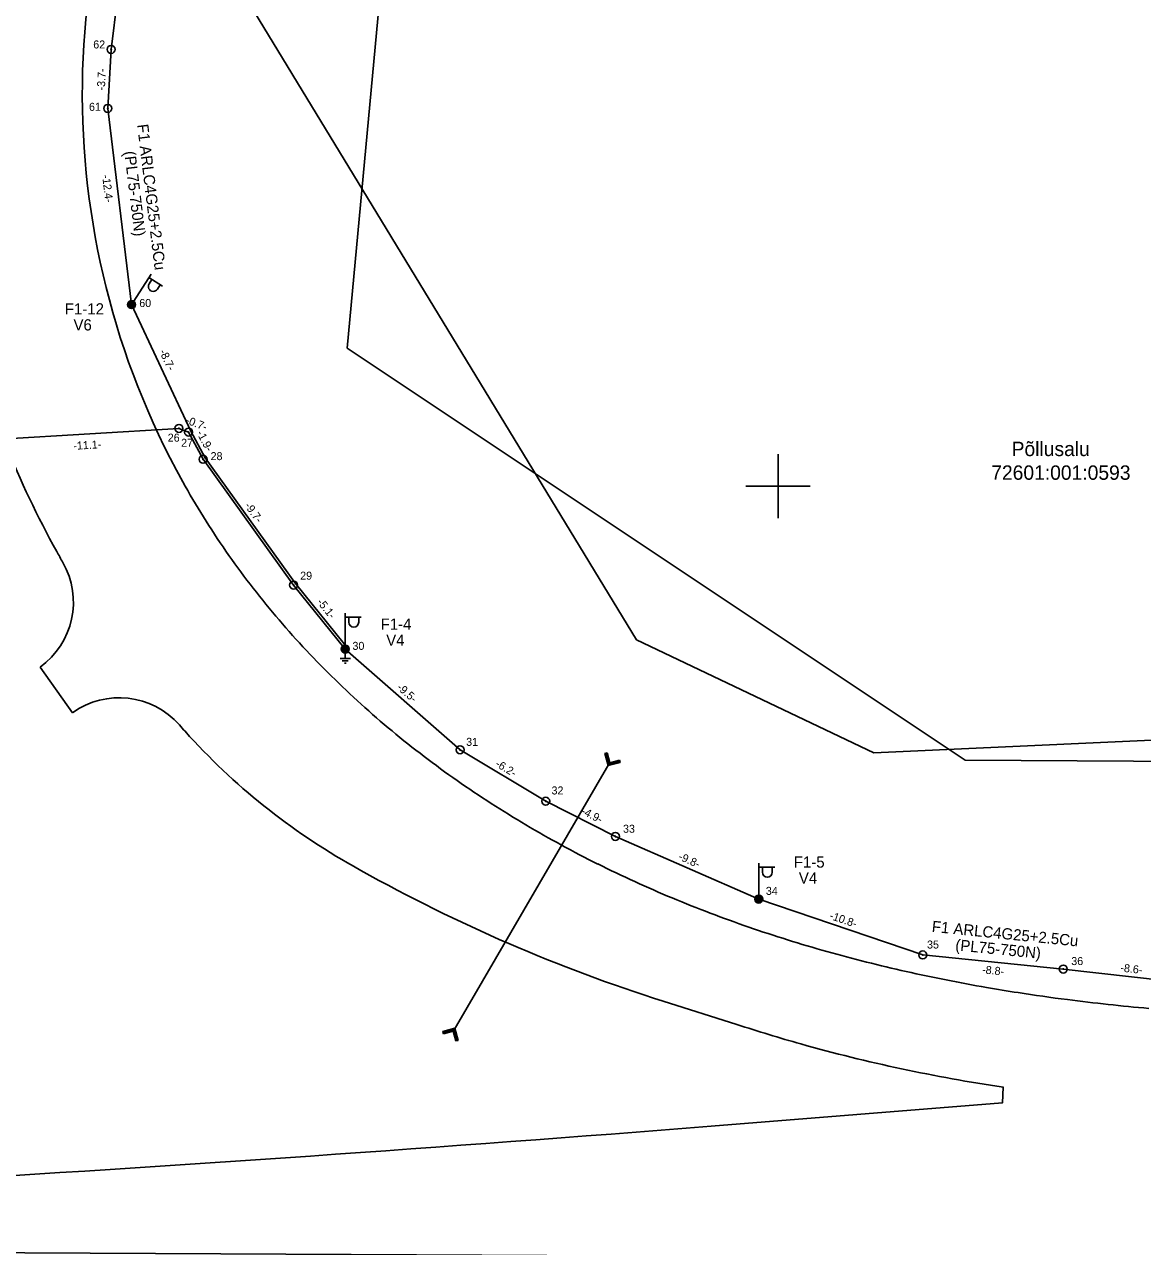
# Model space of a CAD drawing. Extents: x 528816 to 533196, y 6574767 to 6575847.
# Drawn here: x 528952.9 to 529022.8, y 6575552.5 to 6575628.9 of the extents above; entities that cross this region are included whole.
import ezdxf

# ---------------------------------------------------------------- set-up
doc = ezdxf.new("R2010")
doc.units = 0
for name, color, linetype in [('JOONSIDE', 7, 'Continuous'), ('KOORDPUNKT', 7, 'Continuous'), ('MOOTPIIR', 7, 'Continuous'), ('MPKAABEL', 7, 'Continuous'), ('PIIR', 7, 'Continuous'), ('POST', 7, 'Continuous'), ('TEE', 7, 'Continuous'), ('TRUUP', 7, 'Continuous'), ('VORK', 7, 'Continuous')]:
    doc.layers.add(name, color=color, linetype=linetype)

msp = doc.modelspace()

# ---------------------------------------------------------------- linework, layer by layer
at = {"layer": 'KOORDPUNKT'}
for centre, radius in [((528958.344, 6575627.298), 0.25), ((528958.344, 6575627.298), 0.025), ((528958.344, 6575627.298), 0.0221), ((528958.344, 6575627.298), 0.0191), ((528958.344, 6575627.298), 0.0161), ((528958.344, 6575627.298), 0.0132), ((528958.344, 6575627.298), 0.0102), ((528958.344, 6575627.298), 0.00726), ((528958.344, 6575627.298), 0.0043), ((528958.135, 6575623.611), 0.25), ((528958.135, 6575623.611), 0.025), ((528958.135, 6575623.611), 0.0221), ((528958.135, 6575623.611), 0.0191), ((528958.135, 6575623.611), 0.0161), ((528958.135, 6575623.611), 0.0132), ((528958.135, 6575623.611), 0.0102), ((528958.135, 6575623.611), 0.00726), ((528958.135, 6575623.611), 0.0043), ((528959.623, 6575611.351), 0.25), ((528959.623, 6575611.351), 0.025), ((528959.623, 6575611.351), 0.0221), ((528959.623, 6575611.351), 0.0191), ((528959.623, 6575611.351), 0.0161), ((528959.623, 6575611.351), 0.0132), ((528959.623, 6575611.351), 0.0102), ((528959.623, 6575611.351), 0.00726), ((528959.623, 6575611.351), 0.0043), ((528962.576, 6575603.617), 0.25), ((528962.576, 6575603.617), 0.025), ((528962.576, 6575603.617), 0.0221), ((528962.576, 6575603.617), 0.0191), ((528962.576, 6575603.617), 0.0161), ((528962.576, 6575603.617), 0.0132), ((528962.576, 6575603.617), 0.0102), ((528962.576, 6575603.617), 0.00726), ((528962.576, 6575603.617), 0.0043), ((528963.183, 6575603.383), 0.25), ((528963.183, 6575603.383), 0.025), ((528963.183, 6575603.383), 0.0221), ((528963.183, 6575603.383), 0.0191), ((528963.183, 6575603.383), 0.0161), ((528963.183, 6575603.383), 0.0132), ((528963.183, 6575603.383), 0.0102), ((528963.183, 6575603.383), 0.00726), ((528963.183, 6575603.383), 0.0043), ((528964.088, 6575601.689), 0.25), ((528964.088, 6575601.689), 0.025), ((528964.088, 6575601.689), 0.0221), ((528964.088, 6575601.689), 0.0191), ((528964.088, 6575601.689), 0.0161), ((528964.088, 6575601.689), 0.0132), ((528964.088, 6575601.689), 0.0102), ((528964.088, 6575601.689), 0.00726), ((528964.088, 6575601.689), 0.0043), ((528969.742, 6575593.827), 0.25), ((528969.742, 6575593.827), 0.025), ((528969.742, 6575593.827), 0.0221), ((528969.742, 6575593.827), 0.0191), ((528969.742, 6575593.827), 0.0161), ((528969.742, 6575593.827), 0.0132), ((528969.742, 6575593.827), 0.0102), ((528969.742, 6575593.827), 0.00726), ((528969.742, 6575593.827), 0.0043), ((528972.969, 6575589.826), 0.25), ((528972.969, 6575589.826), 0.025), ((528972.969, 6575589.826), 0.0221), ((528972.969, 6575589.826), 0.0191), ((528972.969, 6575589.826), 0.0161), ((528972.969, 6575589.826), 0.0132), ((528972.969, 6575589.826), 0.0102), ((528972.969, 6575589.826), 0.00726), ((528972.969, 6575589.826), 0.0043), ((528980.138, 6575583.532), 0.25), ((528980.138, 6575583.532), 0.025), ((528980.138, 6575583.532), 0.0221), ((528980.138, 6575583.532), 0.0191), ((528980.138, 6575583.532), 0.0161), ((528980.138, 6575583.532), 0.0132), ((528980.138, 6575583.532), 0.0102), ((528980.138, 6575583.532), 0.00726), ((528980.138, 6575583.532), 0.0043), ((528985.491, 6575580.324), 0.25), ((528985.491, 6575580.324), 0.025), ((528985.491, 6575580.324), 0.0221), ((528985.491, 6575580.324), 0.0191), ((528985.491, 6575580.324), 0.0161), ((528985.491, 6575580.324), 0.0132), ((528985.491, 6575580.324), 0.0102), ((528985.491, 6575580.324), 0.00726), ((528985.491, 6575580.324), 0.0043), ((528989.841, 6575578.122), 0.25), ((528989.841, 6575578.122), 0.025), ((528989.841, 6575578.122), 0.0221), ((528989.841, 6575578.122), 0.0191), ((528989.841, 6575578.122), 0.0161), ((528989.841, 6575578.122), 0.0132), ((528989.841, 6575578.122), 0.0102), ((528989.841, 6575578.122), 0.00726), ((528989.841, 6575578.122), 0.0043), ((528998.802, 6575574.202), 0.25), ((528998.802, 6575574.202), 0.025), ((528998.802, 6575574.202), 0.0221), ((528998.802, 6575574.202), 0.0191), ((528998.802, 6575574.202), 0.0161), ((528998.802, 6575574.202), 0.0132), ((528998.802, 6575574.202), 0.0102), ((528998.802, 6575574.202), 0.00726), ((528998.802, 6575574.202), 0.0043), ((529009.044, 6575570.715), 0.25), ((529009.044, 6575570.715), 0.025), ((529009.044, 6575570.715), 0.0221), ((529009.044, 6575570.715), 0.0191), ((529009.044, 6575570.715), 0.0161), ((529009.044, 6575570.715), 0.0132), ((529009.044, 6575570.715), 0.0102), ((529009.044, 6575570.715), 0.00726), ((529009.044, 6575570.715), 0.0043), ((529017.821, 6575569.835), 0.25), ((529017.821, 6575569.835), 0.025), ((529017.821, 6575569.835), 0.0221), ((529017.821, 6575569.835), 0.0191), ((529017.821, 6575569.835), 0.0161), ((529017.821, 6575569.835), 0.0132), ((529017.821, 6575569.835), 0.0102), ((529017.821, 6575569.835), 0.00726), ((529017.821, 6575569.835), 0.0043)]:
    msp.add_circle(centre, radius, dxfattribs=at)
at = {"layer": 'MOOTPIIR'}
msp.add_lwpolyline([(528838.185, 6575514.728), (528836.755, 6575583.369), (529001.685, 6575698.248), (529013.125, 6575677.274), (528976.898, 6575649.627), (528973.084, 6575608.633), (529011.695, 6575582.893), (529092.253, 6575582.416), (529086.533, 6575498.998), (528969.748, 6575472.304)], close=True, dxfattribs=at)
at = {"layer": 'MPKAABEL'}
for points in [[(528999.53, 6575680.134), (528997.517, 6575678.153), (528990.44, 6575673.287), (528980.801, 6575666.597), (528975.742, 6575662.752), (528974.737, 6575661.809), (528971.545, 6575658.463), (528967.483, 6575654.153), (528963.789, 6575648.329), (528961.225, 6575642.115), (528959.128, 6575633.728), (528958.344, 6575627.298), (528958.135, 6575623.611), (528959.623, 6575611.351), (528963.324, 6575603.436), (528964.216, 6575601.768), (528969.862, 6575593.917), (528972.899, 6575590.152), (528972.969, 6575589.826)], [(528999.53, 6575680.134), (528997.517, 6575678.153), (528990.44, 6575673.287), (528980.801, 6575666.597), (528975.742, 6575662.752), (528974.737, 6575661.809), (528971.545, 6575658.463), (528967.483, 6575654.153), (528963.789, 6575648.329), (528961.225, 6575642.115), (528959.128, 6575633.728), (528958.344, 6575627.298), (528958.135, 6575623.611), (528959.623, 6575611.351), (528963.324, 6575603.436), (528964.216, 6575601.768), (528969.862, 6575593.917), (528972.899, 6575590.152), (528972.969, 6575589.826)], [(528938.304, 6575601.637), (528939.079, 6575601.534), (528942.608, 6575601.965), (528951.452, 6575602.949), (528962.576, 6575603.617), (528963.183, 6575603.383), (528964.088, 6575601.689), (528969.742, 6575593.827), (528972.969, 6575589.826)], [(528939.079, 6575601.534), (528942.608, 6575601.965), (528951.452, 6575602.949), (528962.576, 6575603.617)], [(528962.576, 6575603.617), (528963.183, 6575603.383), (528964.088, 6575601.689), (528969.742, 6575593.827), (528972.969, 6575589.826)], [(528972.969, 6575589.826), (528980.138, 6575583.532), (528985.491, 6575580.324), (528989.841, 6575578.122), (528998.802, 6575574.202), (529009.044, 6575570.715), (529017.821, 6575569.835), (529026.348, 6575568.863), (529035.899, 6575568.368), (529038.492, 6575568.614), (529041.509, 6575568.493), (529050.528, 6575568.687), (529059.248, 6575569.031), (529068.572, 6575569.142), (529078.508, 6575570.519)], [(528972.969, 6575589.826), (528980.138, 6575583.532), (528985.491, 6575580.324), (528989.841, 6575578.122), (528998.802, 6575574.202), (529009.044, 6575570.715), (529017.821, 6575569.835), (529026.348, 6575568.863), (529035.899, 6575568.368), (529038.492, 6575568.614), (529041.509, 6575568.493), (529050.528, 6575568.687), (529059.248, 6575569.031), (529068.572, 6575569.142), (529078.508, 6575570.519)], [(528972.969, 6575589.576), (528972.969, 6575589.237)], [(528973.287, 6575589.237), (528972.651, 6575589.237)], [(528973.153, 6575589.087), (528972.785, 6575589.087)], [(528973.019, 6575588.937), (528972.919, 6575588.937)]]:
    msp.add_lwpolyline(points, dxfattribs=at)
at = {"layer": 'PIIR'}
for points in [[(528969.85, 6575661.01), (529004.97, 6575681.75), (528966.72, 6575630.6), (528991.17, 6575590.41), (529005.98, 6575583.35), (529092.79, 6575587.31), (529076.48, 6575549.72), (529056.46, 6575550.69), (529005.94, 6575551.84), (528912.18, 6575552.32), (528844.65, 6575552.99), (528844.65, 6575560.92), (528855.31, 6575570.91), (528872.26, 6575586.47), (528885.74, 6575599.06), (528898.97, 6575611.15), (528907.63, 6575619.06), (528921.19, 6575629.67), (528939.88, 6575642.43)], [(528966.72, 6575630.6), (529004.97, 6575681.75), (529026.91, 6575633.76), (529112.53, 6575632.73), (529092.79, 6575587.31), (529005.98, 6575583.35), (528991.17, 6575590.41)]]:
    msp.add_lwpolyline(points, close=True, dxfattribs=at)
at = {"layer": 'POST'}
for p, q in [((528959.758, 6575611.562), (528960.835, 6575613.247)), ((528960.701, 6575613.036), (528961.543, 6575612.497)), ((528960.719, 6575612.644), (528960.892, 6575612.914)), ((528961.235, 6575612.313), (528961.408, 6575612.584)), ((528959.623, 6575611.351), (528959.623, 6575611.351)), ((528972.969, 6575590.076), (528972.969, 6575592.076)), ((528972.969, 6575591.826), (528973.969, 6575591.826)), ((528973.196, 6575591.505), (528973.196, 6575591.826)), ((528973.808, 6575591.505), (528973.808, 6575591.826)), ((528972.969, 6575589.826), (528972.969, 6575589.826)), ((528998.802, 6575574.452), (528998.802, 6575576.452)), ((528998.802, 6575576.202), (528999.802, 6575576.202)), ((528999.029, 6575575.881), (528999.029, 6575576.202)), ((528999.642, 6575575.881), (528999.642, 6575576.202)), ((528998.802, 6575574.202), (528998.802, 6575574.202))]:
    msp.add_line(p, q, dxfattribs=at)
for centre, radius in [((528959.623, 6575611.351), 0.25), ((528959.623, 6575611.351), 0.225), ((528959.623, 6575611.351), 0.2), ((528959.623, 6575611.351), 0.175), ((528959.623, 6575611.351), 0.15), ((528959.623, 6575611.351), 0.125), ((528959.623, 6575611.351), 0.1), ((528959.623, 6575611.351), 0.075), ((528959.623, 6575611.351), 0.05), ((528959.623, 6575611.351), 0.025), ((528972.969, 6575589.826), 0.25), ((528972.969, 6575589.826), 0.225), ((528972.969, 6575589.826), 0.2), ((528972.969, 6575589.826), 0.175), ((528972.969, 6575589.826), 0.15), ((528972.969, 6575589.826), 0.125), ((528972.969, 6575589.826), 0.1), ((528972.969, 6575589.826), 0.075), ((528972.969, 6575589.826), 0.05), ((528972.969, 6575589.826), 0.025), ((528998.802, 6575574.202), 0.25), ((528998.802, 6575574.202), 0.225), ((528998.802, 6575574.202), 0.2), ((528998.802, 6575574.202), 0.175), ((528998.802, 6575574.202), 0.15), ((528998.802, 6575574.202), 0.125), ((528998.802, 6575574.202), 0.1), ((528998.802, 6575574.202), 0.075), ((528998.802, 6575574.202), 0.05), ((528998.802, 6575574.202), 0.025)]:
    msp.add_circle(centre, radius, dxfattribs=at)
for centre, start, end in [((528960.977, 6575612.479), 147.40804, 327.40804), ((528973.502, 6575591.505), 180, 0), ((528999.336, 6575575.881), 180, 0)]:
    msp.add_arc(centre, 0.306, start, end, dxfattribs=at)
at = {"layer": 'TEE'}
for points in [[(528953.901, 6575588.699), (528955.935, 6575585.85)], [(528973.485, 6575576.257), (528973.944, 6575576)], [(528992.836, 6575567.828), (528997.431, 6575566.375)], [(529014.075, 6575562.457), (529014.016, 6575561.469), (528995.832, 6575560.019)]]:
    msp.add_lwpolyline(points, dxfattribs=at)
for centre, radius, start, end in [((529006.543, 6575624.531), 50, 149.52667, 209.00551), ((529006.587, 6575624.554), 59.05, 201.78072, 209.00711), ((529007.55, 6575625.112), 51.163, 209.02771, 214.75436), ((528978.783, 6575542.999), 55, 238.35985, 238.35985), ((529007.553, 6575625.114), 60.166, 209.02754, 209.76676), ((529009.601, 6575626.535), 53.659, 214.75436, 220.21459), ((528950.985, 6575592.761), 5, 305.67687, 29.76676), ((529011.702, 6575628.311), 56.41, 220.21459, 225.4085), ((529013.843, 6575630.483), 59.459, 225.4085, 230.33605), ((528958.851, 6575581.789), 5, 41.35608, 125.67687), ((529011.702, 6575628.311), 65.41, 221.35608, 221.82811), ((528993.513, 6575612.032), 41, 221.82811, 240.75945), ((529016.011, 6575633.098), 62.857, 230.33605, 234.99725), ((529018.196, 6575636.219), 66.667, 234.99725, 239.3921), ((529020.386, 6575639.921), 70.968, 239.3921, 243.52059), ((529023.28, 6575664.13), 101, 240.75945, 252.45663), ((529022.569, 6575644.302), 75.862, 243.52059, 247.38273), ((529024.73, 6575649.489), 81.481, 247.38273, 250.97851), ((529026.854, 6575655.651), 88, 250.97851, 254.30795), ((529028.924, 6575663.018), 95.652, 254.30795, 257.37102), ((529030.916, 6575671.908), 104.762, 257.37102, 260.16774), ((529032.799, 6575682.773), 115.789, 260.16774, 261.15475), ((529032.799, 6575682.773), 115.789, 261.15475, 262.69811), ((529034.53, 6575696.285), 129.412, 262.69811, 264.96212), ((529026.854, 6575655.651), 94, 251.75899, 254.30796), ((529028.924, 6575663.018), 101.652, 254.30796, 261.60066), ((528800.441, 6578010.412), 2458.171, 272.218659, 274.559048)]:
    msp.add_arc(centre, radius, start, end, dxfattribs=at)
at = {"layer": 'TRUUP'}
for p, q in [((528989.323, 6575583.339), (528989.185, 6575583.303)), ((528989.185, 6575583.303), (528989.383, 6575582.55)), ((528989.213, 6575583.31), (528989.2, 6575583.246)), ((528989.24, 6575583.317), (528989.214, 6575583.192)), ((528989.267, 6575583.324), (528989.228, 6575583.139)), ((528989.295, 6575583.331), (528989.242, 6575583.085)), ((528989.254, 6575583.321), (528989.434, 6575582.637)), ((528989.322, 6575583.339), (528989.256, 6575583.031)), ((528989.336, 6575583.287), (528989.271, 6575582.978)), ((528989.35, 6575583.233), (528989.285, 6575582.924)), ((528989.365, 6575583.18), (528989.299, 6575582.87)), ((528989.379, 6575583.126), (528989.313, 6575582.816)), ((528989.323, 6575583.339), (528989.485, 6575582.724)), ((528989.393, 6575583.072), (528989.327, 6575582.763)), ((528989.407, 6575583.018), (528989.341, 6575582.709)), ((528989.421, 6575582.965), (528989.356, 6575582.655)), ((528989.435, 6575582.911), (528989.37, 6575582.602)), ((528989.383, 6575582.55), (528990.136, 6575582.748)), ((528989.45, 6575582.857), (528989.384, 6575582.55)), ((528989.464, 6575582.804), (528989.411, 6575582.557)), ((528989.434, 6575582.637), (528990.118, 6575582.817)), ((528989.478, 6575582.75), (528989.439, 6575582.565)), ((528989.499, 6575582.728), (528989.466, 6575582.572)), ((528989.485, 6575582.724), (528990.1, 6575582.886)), ((528989.526, 6575582.735), (528989.493, 6575582.579)), ((528989.553, 6575582.742), (528989.52, 6575582.586)), ((528989.58, 6575582.749), (528989.547, 6575582.593)), ((528989.607, 6575582.756), (528989.574, 6575582.6)), ((528989.634, 6575582.763), (528989.601, 6575582.607)), ((528989.661, 6575582.77), (528989.628, 6575582.614)), ((528989.688, 6575582.778), (528989.655, 6575582.622)), ((528989.715, 6575582.785), (528989.682, 6575582.629)), ((528989.742, 6575582.792), (528989.709, 6575582.636)), ((528989.769, 6575582.799), (528989.736, 6575582.643)), ((528989.796, 6575582.806), (528989.763, 6575582.65)), ((528989.824, 6575582.813), (528989.79, 6575582.657)), ((528989.851, 6575582.82), (528989.817, 6575582.664)), ((528989.878, 6575582.827), (528989.845, 6575582.672)), ((528989.905, 6575582.835), (528989.872, 6575582.679)), ((528989.932, 6575582.842), (528989.899, 6575582.686)), ((528989.959, 6575582.849), (528989.926, 6575582.693)), ((528989.986, 6575582.856), (528989.953, 6575582.7)), ((528990.013, 6575582.863), (528989.98, 6575582.707)), ((528990.04, 6575582.87), (528990.007, 6575582.714)), ((528990.067, 6575582.877), (528990.034, 6575582.721)), ((528990.094, 6575582.885), (528990.061, 6575582.729)), ((528990.111, 6575582.843), (528990.088, 6575582.736)), ((528990.1, 6575582.886), (528990.136, 6575582.748)), ((528990.125, 6575582.789), (528990.115, 6575582.743)), ((528979.814, 6575566.132), (528979.062, 6575565.933)), ((528979.098, 6575565.796), (528979.062, 6575565.933)), ((528979.072, 6575565.892), (528979.082, 6575565.939)), ((528979.763, 6575566.045), (528979.08, 6575565.864)), ((528979.086, 6575565.839), (528979.109, 6575565.946)), ((528979.713, 6575565.958), (528979.098, 6575565.796)), ((528979.103, 6575565.797), (528979.136, 6575565.953)), ((528979.13, 6575565.804), (528979.163, 6575565.96)), ((528979.157, 6575565.811), (528979.19, 6575565.967)), ((528979.184, 6575565.818), (528979.217, 6575565.974)), ((528979.211, 6575565.826), (528979.245, 6575565.981)), ((528979.239, 6575565.833), (528979.272, 6575565.989)), ((528979.266, 6575565.84), (528979.299, 6575565.996)), ((528979.293, 6575565.847), (528979.326, 6575566.003)), ((528979.32, 6575565.854), (528979.353, 6575566.01)), ((528979.347, 6575565.861), (528979.38, 6575566.017)), ((528979.374, 6575565.868), (528979.407, 6575566.024)), ((528979.401, 6575565.875), (528979.434, 6575566.031)), ((528979.428, 6575565.883), (528979.461, 6575566.039)), ((528979.455, 6575565.89), (528979.488, 6575566.046)), ((528979.482, 6575565.897), (528979.515, 6575566.053)), ((528979.509, 6575565.904), (528979.542, 6575566.06)), ((528979.536, 6575565.911), (528979.569, 6575566.067)), ((528979.563, 6575565.918), (528979.596, 6575566.074)), ((528979.59, 6575565.925), (528979.624, 6575566.081)), ((528979.617, 6575565.933), (528979.651, 6575566.088)), ((528979.645, 6575565.94), (528979.678, 6575566.096)), ((528979.672, 6575565.947), (528979.705, 6575566.103)), ((528979.699, 6575565.954), (528979.732, 6575566.11)), ((528979.875, 6575565.343), (528979.713, 6575565.958)), ((528979.72, 6575565.932), (528979.759, 6575566.117)), ((528979.734, 6575565.878), (528979.786, 6575566.124)), ((528979.748, 6575565.824), (528979.813, 6575566.131)), ((528979.762, 6575565.771), (528979.828, 6575566.08)), ((528979.944, 6575565.361), (528979.763, 6575566.045)), ((528979.776, 6575565.717), (528979.842, 6575566.026)), ((528979.79, 6575565.663), (528979.856, 6575565.973)), ((528979.804, 6575565.609), (528979.87, 6575565.919)), ((528980.012, 6575565.379), (528979.814, 6575566.132)), ((528979.819, 6575565.556), (528979.884, 6575565.865)), ((528979.833, 6575565.502), (528979.898, 6575565.811)), ((528979.847, 6575565.448), (528979.913, 6575565.758)), ((528979.861, 6575565.394), (528979.927, 6575565.704)), ((528979.875, 6575565.343), (528980.012, 6575565.379)), ((528979.876, 6575565.343), (528979.941, 6575565.65)), ((528979.903, 6575565.35), (528979.955, 6575565.597)), ((528979.93, 6575565.357), (528979.969, 6575565.543)), ((528979.957, 6575565.364), (528979.983, 6575565.489)), ((528979.984, 6575565.371), (528979.998, 6575565.435))]:
    msp.add_line(p, q, dxfattribs=at)
msp.add_lwpolyline([(528979.763, 6575566.045), (528989.434, 6575582.637)], dxfattribs=at)
at = {"layer": 'VORK'}
for p, q in [((529000, 6575602), (529000, 6575598)), ((528998, 6575600), (529002, 6575600))]:
    msp.add_line(p, q, dxfattribs=at)

# ---------------------------------------------------------------- texts
at = {"layer": 'JOONSIDE'}
for s, rotation, p in [('-3.7-', 86.74776, (528957.947, 6575624.72)), ('-12.4-', 276.92447, (528957.777, 6575619.436)), ('-8.7-', 295.06034, (528961.334, 6575608.418)), ('-0.7-', 338.91556, (528962.948, 6575603.946)), ('-1.9-', 298.12837, (528963.661, 6575603.337)), ('-11.1-', 3.43739, (528955.996, 6575602.274)), ('-9.7-', 305.71941, (528966.651, 6575598.78)), ('-5.1-', 308.8897, (528971.168, 6575592.748)), ('-9.5-', 318.71815, (528976.155, 6575587.362)), ('-6.2-', 329.06296, (528982.299, 6575582.528)), ('-4.9-', 333.15533, (528987.66, 6575579.548)), ('-9.8-', 336.37388, (528993.735, 6575576.692)), ('-10.8-', 341.19745, (529003.176, 6575572.977)), ('-8.8-', 354.27454, (529012.73, 6575569.567)), ('-8.6-', 353.49688, (529021.368, 6575569.682))]:
    msp.add_text(s, height=0.5, rotation=rotation, dxfattribs=at).set_placement(p)
at = {"layer": 'KOORDPUNKT'}
for s, p in [('62', (528957.227, 6575627.355)), ('61', (528956.96, 6575623.459)), ('60', (528960.101, 6575611.198)), ('26', (528961.879, 6575602.786)), ('27', (528962.715, 6575602.467)), ('28', (528964.556, 6575601.632)), ('29', (528970.152, 6575594.162)), ('30', (528973.418, 6575589.778)), ('31', (528980.52, 6575583.78)), ('32', (528985.853, 6575580.744)), ('33', (528990.318, 6575578.351)), ('34', (528999.242, 6575574.469)), ('35', (529009.311, 6575571.116)), ('36', (529018.318, 6575570.083))]:
    msp.add_text(s, height=0.5, dxfattribs=at).set_placement(p)
at = {"layer": 'MPKAABEL'}
for s, rotation, p in [('F1 ARLC4G25+2.5Cu', 276.92447, (528959.962, 6575622.589)), ('(PL75-750N)', 276.92447, (528959.159, 6575620.905)), ('F1 ARLC4G25+2.5Cu', 354.27454, (529009.585, 6575572.159)), ('(PL75-750N)', 354.27454, (529011.053, 6575571.007))]:
    msp.add_text(s, height=0.7, rotation=rotation, dxfattribs=at).set_placement(p)
at = {"layer": 'PIIR'}
for s, p in [('Põllusalu', (529014.594, 6575601.885)), ('72601:001:0593', (529013.319, 6575600.404))]:
    msp.add_text(s, height=0.9, dxfattribs=at).set_placement(p)
at = {"layer": 'POST'}
for s, p in [('F1-12', (528955.449, 6575610.734)), ('V6', (528955.992, 6575609.734)), ('F1-4', (528975.176, 6575591.034)), ('V4', (528975.526, 6575590.034)), ('F1-5', (529000.987, 6575576.17)), ('V4', (529001.302, 6575575.17))]:
    msp.add_text(s, height=0.7, dxfattribs=at).set_placement(p)

doc.saveas('drawing.dxf')
